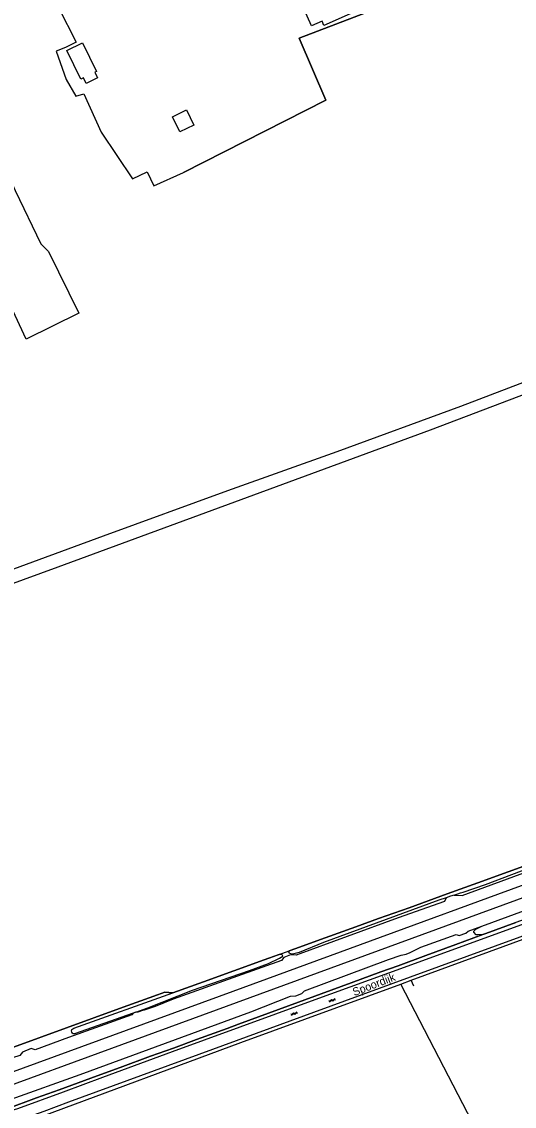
# Model space of a CAD drawing. Extents: x 135999 to 138000, y 396000 to 398501.
# Drawn here: x 137204.5 to 137358.4, y 397644 to 397982.9 of the extents above; entities that cross this region are included whole.
import ezdxf

# ---------------------------------------------------------------- set-up
doc = ezdxf.new("R2010")
doc.units = 0
for name, color, linetype in [('gg-afsc-draadraster', 7, 'Continuous'), ('gg-afsc-hekwerk', 7, 'Continuous'), ('gg-afsc-lijn draadraster', 7, 'Continuous'), ('gg-anno-openbare ruimte label', 7, 'Continuous'), ('gg-aspt-spoorlijn', 7, 'Continuous'), ('gg-bbg-gedigitaliseerde bijgebouw', 7, 'Continuous'), ('gg-knt-BGT kruinlijn', 7, 'Continuous'), ('gg-knt-bronhoudergrens', 7, 'Continuous'), ('gg-knt-verharding', 7, 'Continuous'), ('gg-kntw-beschoeiing', 7, 'Continuous'), ('gt-bbg-plantopografie pand', 7, 'Continuous'), ('gt-grn-groengrens', 7, 'Continuous'), ('gt-symb-gesloten verharding', 7, 'Continuous'), ('gx-grn-maaiveld', 7, 'Continuous')]:
    doc.layers.add(name, color=color, linetype=linetype)

# ---------------------------------------------------------------- blocks, each defined once
blk = doc.blocks.new('gt0-GESVH1')
at = {"layer": 'gt-symb-gesloten verharding'}
for p, q in [((-0.99, -0.26), (0.01, 0.24)), ((0.01, -0.26), (-0.99, 0.24)), ((0.01, 0.24), (1.01, -0.26)), ((1.01, 0.24), (0.01, -0.26))]:
    blk.add_line(p, q, dxfattribs=at)

msp = doc.modelspace()

# ---------------------------------------------------------------- linework, layer by layer
at = {"layer": 'gg-afsc-draadraster'}
msp.add_lwpolyline([(137192.27, 397950.15), (137197.83, 397940.31), (137202.42, 397930.1), (137210.52, 397913.47), (137212.87, 397911.09), (137222.36, 397891.83), (137205.86, 397883.71), (137177.91, 397943.74)], dxfattribs=at)
at = {"layer": 'gg-afsc-hekwerk'}
msp.add_line((137327.05, 397681.54), (137326.21, 397683.4), dxfattribs=at)
for points in [[(137326.21, 397683.4), (137411.3, 397714.56), (137486.81, 397741.47)], [(137199.61, 397643.11), (137209.12, 397646.61), (137216.22, 397649.2), (137228.12, 397653.56), (137235.24, 397656.17), (137244.74, 397659.63), (137251.88, 397662.23), (137259.06, 397664.84), (137268.69, 397668.35), (137272.27, 397669.64), (137281.62, 397673.11), (137290.97, 397676.54), (137298.01, 397679.12), (137307.39, 397682.56), (137316.73, 397685.99), (137322.1, 397687.9), (137330.8, 397691.12), (137340.13, 397694.56), (137348.54, 397697.65), (137349.49, 397698.01), (137358.9, 397701.41)]]:
    msp.add_lwpolyline(points, dxfattribs=at)
at = {"layer": 'gg-afsc-lijn draadraster'}
for points in [[(137311.41, 398033.63), (137331.26, 397993.15), (137291.19, 397977.73), (137299.48, 397958.39), (137255.08, 397935.8)], [(137192.27, 397950.15), (137197.83, 397940.31), (137202.42, 397930.1), (137210.52, 397913.47), (137212.87, 397911.09), (137222.36, 397891.83), (137205.86, 397883.71), (137177.91, 397943.74)]]:
    msp.add_lwpolyline(points, dxfattribs=at)
at = {"layer": 'gg-aspt-spoorlijn'}
for points in [[(136075.43, 397214.46), (136165.19, 397250.32), (136175.83, 397254.5), (136256.7, 397286.85), (136831.36, 397516.94), (136867.05, 397531.05), (136889.12, 397539.65), (136916.33, 397550.04), (136945.87, 397561.09), (136993.36, 397578.62), (137270.52, 397680.02), (137802.49, 397874.91), (137896.16, 397909.12), (138000, 397947.19)], [(136076.98, 397210.64), (136113.05, 397225.06), (136129.39, 397231.53), (136568.99, 397407.55), (136729.79, 397471.81), (136768.52, 397487.4), (136830.41, 397512.12), (136867.43, 397526.8), (136895.68, 397537.75), (136937.99, 397553.93), (136956.86, 397560.98), (136995.09, 397575.13), (137083.8, 397607.68), (137604.83, 397798.5), (137686.49, 397828.47), (137782.44, 397863.56), (137832.38, 397881.91), (137892.9, 397903.99), (137919.35, 397913.74), (138000, 397943.3)]]:
    msp.add_lwpolyline(points, dxfattribs=at)
at = {"layer": 'gg-bbg-gedigitaliseerde bijgebouw'}
msp.add_line((137227.91, 397965.94), (137227.96, 397965.84), dxfattribs=at)
for points in [[(137218.61, 397973.92), (137223.52, 397976.31), (137227.87, 397967.37), (137227.34, 397967.11), (137227.91, 397965.94)], [(137227.96, 397965.84), (137228.2, 397965.34), (137224.63, 397963.6), (137223.77, 397965.37), (137222.96, 397964.98), (137218.61, 397973.92)], [(137251.62, 397953.17), (137255.99, 397955.3), (137258.29, 397950.57), (137253.92, 397948.44), (137251.62, 397953.17)]]:
    msp.add_lwpolyline(points, dxfattribs=at)
at = {"layer": 'gg-knt-BGT kruinlijn'}
msp.add_lwpolyline([(137339.56, 397710), (137341.57, 397710.73), (137342.45, 397710.9), (137349.42, 397713.35), (137365.82, 397719.6), (137383.35, 397726.01), (137390.27, 397728.62), (137394.36, 397730.24)], dxfattribs=at)
at = {"layer": 'gg-knt-bronhoudergrens'}
msp.add_line((137149.15, 397792.59), (137230.05, 397822.24), dxfattribs=at)
for points in [[(137855.02, 398002.56), (137801.74, 398012.44), (137785.97, 398014.56), (137770.2, 398016.67), (137745.35, 398015.97), (137729.49, 398013.15), (137699, 398002.57), (137668.15, 397989.18), (137643.98, 397974.88), (137611.66, 397957.39), (137573.77, 397940.16), (137532.63, 397926.97), (137475, 397907.32), (137417.37, 397887.67), (137332.08, 397855.24), (137215.76, 397812.42), (137150.69, 397788.7)], [(137215.97, 397987.35), (137221.48, 397976.46), (137218.2, 397974.78), (137215.31, 397973.72), (137216.5, 397970.15), (137218.35, 397964.86), (137221.39, 397959.57), (137223.9, 397960.36), (137229.33, 397948.32), (137239.12, 397933.77), (137243.7, 397936.02), (137245.8, 397931.58), (137255.08, 397935.8), (137299.48, 397958.39), (137291.19, 397977.73), (137331.26, 397993.15)], [(137230.05, 397822.24), (137268.87, 397836.4), (137303.05, 397848.58), (137341.71, 397862.71), (137381, 397877.75), (137407.79, 397888.16), (137413.02, 397890.14)], [(137399.71, 397525.78), (137386.22, 397553.3), (137348.21, 397633.32), (137322.99, 397682.22)]]:
    msp.add_lwpolyline(points, dxfattribs=at)
at = {"layer": 'gg-knt-verharding'}
msp.add_lwpolyline([(137474.36, 397737.91), (137471.49, 397736.97), (137469.55, 397736.35), (137466.72, 397735.29), (137461.56, 397733.42), (137449.96, 397729.33), (137415.19, 397716.97), (137386.67, 397706.52), (137325.88, 397684.31), (137295.69, 397673.33), (137264.1, 397661.8), (137219.13, 397645.3), (137211.45, 397642.43), (137206.46, 397640.6)], dxfattribs=at)
at = {"layer": 'gg-kntw-beschoeiing'}
msp.add_lwpolyline([(137158.96, 397643.72), (137183.73, 397653.46), (137189.12, 397657.24), (137191.33, 397658.58), (137201.96, 397662.45), (137235.03, 397674.55), (137246.87, 397678.87), (137249.23, 397679.72), (137251.76, 397679.45), (137261.25, 397682.87), (137270.78, 397686.33), (137280.25, 397689.77), (137289.79, 397693.2), (137299.31, 397696.65), (137308.86, 397700.06), (137315.97, 397702.64), (137325.52, 397706.06), (137337.47, 397710.37), (137347, 397713.82), (137356.53, 397717.25), (137363.67, 397719.85)], dxfattribs=at)
at = {"layer": 'gt-bbg-plantopografie pand'}
msp.add_lwpolyline([(137291.74, 397992.62), (137300.39, 397996.48), (137300.89, 397995.36), (137302.69, 397991.18), (137304.22, 397991.86), (137307.09, 397985.29), (137298.9, 397981.67), (137298.33, 397983.01), (137295.08, 397981.59), (137290.52, 397991.66), (137291.91, 397992.28), (137291.74, 397992.62)], dxfattribs=at)
at = {"layer": 'gt-grn-groengrens'}
msp.add_line((137322.99, 397682.22), (137326.21, 397683.4), dxfattribs=at)
msp.add_lwpolyline([(137211.24, 397641.08), (137272.94, 397663.92), (137322.99, 397682.22)], dxfattribs=at)
at = {"layer": 'gx-grn-maaiveld'}
for p, q in [((137339.56, 397710), (137338.44, 397709.72)), ((137334.84, 397708.37), (137298.74, 397695.17)), ((137337.1, 397709.1), (137334.84, 397708.37)), ((137338.44, 397709.72), (137337.1, 397709.1)), ((137298.74, 397695.17), (137291.22, 397692.1)), ((137284.95, 397691.46), (137288.1, 397692.6)), ((137288.1, 397692.6), (137287.91, 397692.31)), ((137288.16, 397691.76), (137287.91, 397692.31)), ((137289.11, 397691.53), (137288.16, 397691.76)), ((137291.22, 397692.1), (137289.11, 397691.53)), ((137240.1, 397673.42), (137239.37, 397673.14))]:
    msp.add_line(p, q, dxfattribs=at)
for points in [[(137339.56, 397710), (137342.12, 397709.91), (137377.53, 397722.93), (137393.23, 397728.93), (137394.36, 397730.24)], [(137363.67, 397719.85), (137356.53, 397717.25), (137347, 397713.82), (137337.47, 397710.37), (137325.52, 397706.06), (137315.97, 397702.64), (137308.86, 397700.06), (137299.31, 397696.65), (137289.79, 397693.2), (137288.1, 397692.6)], [(137348.23, 397700.33), (137366.71, 397707.11), (137383.29, 397713.29)], [(137391.63, 397712.16), (137372.73, 397705.26), (137366.04, 397702.7), (137366.01, 397702.69), (137325.15, 397687.85), (137294.92, 397676.85), (137261.48, 397664.64), (137251.5, 397661.03), (137229.73, 397653.02), (137217.41, 397648.47), (137203.19, 397643.26), (137192.68, 397640.14), (137190.67, 397639.62)], [(137387.47, 397711.88), (137379.98, 397709.15), (137370.61, 397705.71), (137358.9, 397701.41), (137349.49, 397698.01), (137348.54, 397697.65)], [(137337.1, 397709.1), (137336.59, 397708.01), (137322.16, 397702.89), (137290.2, 397691.24), (137288.5, 397691.3), (137286.44, 397690.54), (137285.66, 397689.57), (137271.95, 397684.71), (137251.86, 397677.45), (137246.2, 397675.24), (137242.79, 397674.01), (137242.58, 397674.08), (137240.78, 397673.42), (137240.1, 397673.42)], [(137189.11, 397641.07), (137189.36, 397641.35), (137201.24, 397646.25), (137222.76, 397653.95), (137276.03, 397673.56), (137288.51, 397678.42), (137290.13, 397678.56), (137292.05, 397679.28), (137292.89, 397680.05), (137319.11, 397689.92), (137323.01, 397691.21), (137324.56, 397691.54), (137325.86, 397692.03), (137329.18, 397693.78), (137340.26, 397697.74), (137341.2, 397697.33), (137343.29, 397698.08), (137343.96, 397698.76), (137348.23, 397700.33)], [(137348.54, 397697.65), (137346.95, 397697.55), (137346.5, 397697.6), (137345.74, 397698.4), (137345.78, 397698.76), (137346.42, 397699.36), (137348.23, 397700.33)], [(137348.54, 397697.65), (137340.13, 397694.56), (137330.8, 397691.12), (137322.1, 397687.9), (137316.73, 397685.99), (137307.39, 397682.56), (137298.01, 397679.12), (137290.97, 397676.54), (137281.62, 397673.11), (137272.27, 397669.64), (137268.69, 397668.35), (137259.06, 397664.84), (137251.88, 397662.23), (137244.74, 397659.63), (137235.24, 397656.17), (137228.12, 397653.56), (137216.22, 397649.2), (137209.12, 397646.61), (137199.61, 397643.11), (137195.9, 397642.36), (137192.16, 397641.68), (137189.11, 397641.07)], [(137240.1, 397673.42), (137243.86, 397674.79), (137257.87, 397680.25), (137275.64, 397686.48), (137281.58, 397688.68), (137285.06, 397690.25), (137286.06, 397690.95), (137285.87, 397691.38), (137284.95, 397691.46)], [(137284.95, 397691.46), (137280.25, 397689.77), (137270.78, 397686.33), (137261.25, 397682.87), (137251.76, 397679.45)], [(137251.76, 397679.45), (137249.23, 397679.72), (137246.87, 397678.87), (137235.03, 397674.55), (137201.96, 397662.45)], [(137239.37, 397673.14), (137220.99, 397666.65), (137220.61, 397666.67), (137220.36, 397666.82), (137220.19, 397667.14), (137220.08, 397667.58), (137220.16, 397668.02), (137220.78, 397668.46), (137251.76, 397679.45)], [(137239.37, 397673.14), (137238.87, 397672.6), (137219.12, 397665.49), (137208.66, 397661.68), (137207.47, 397662.07), (137204.73, 397660.92), (137203.91, 397659.93), (137201.66, 397659.12), (137192.3, 397655.57), (137189.03, 397654.46), (137187.54, 397654.7), (137183.73, 397653.46)]]:
    msp.add_lwpolyline(points, dxfattribs=at)

# ---------------------------------------------------------------- block references
at = {"layer": 'gt-symb-gesloten verharding'}
for p, rotation in [((137301.49, 397677.14), 20.971710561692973), ((137289.61, 397672.96), 20.120165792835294)]:
    msp.add_blockref('gt0-GESVH1', p, dxfattribs=dict(at, rotation=rotation))

# ---------------------------------------------------------------- texts
at = {"layer": 'gg-anno-openbare ruimte label'}
msp.add_text('Spoordijk', height=2.5, rotation=21, dxfattribs=at).set_placement((137308.43, 397678.42))

doc.saveas('drawing.dxf')
